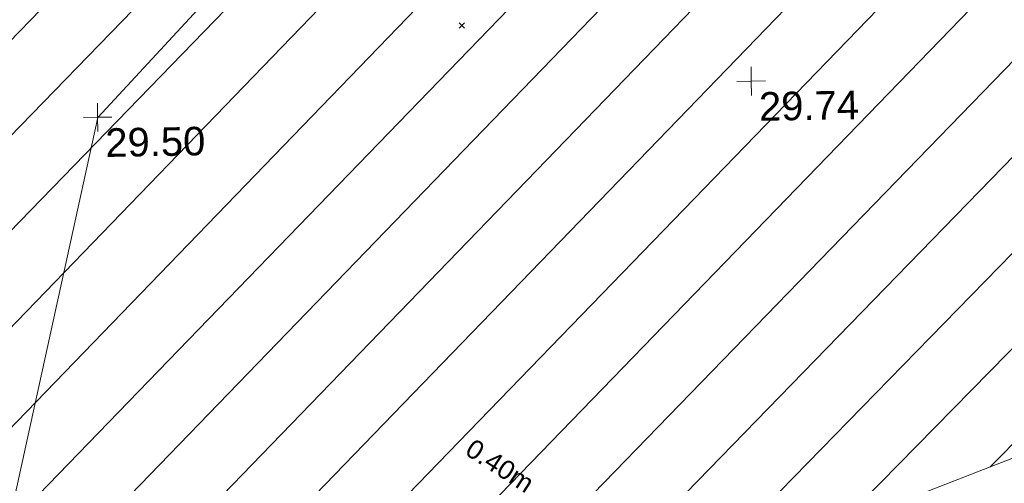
# Model space of a CAD drawing. Header units: millimetres. Extents: x -287732 to 520720, y -103372 to 287754.
# Tile 271 of 380: x 30212 to 43124, y 186551 to 192635. Entities that reach past the tile are written whole.
import ezdxf

# ---------------------------------------------------------------- set-up
doc = ezdxf.new("R2010")
doc.units = ezdxf.units.MM
for name, pattern in [('IMPORT-HIDDEN2 _3_', [4762.5, 3175, -1587.5]), ('IMPORT-UG_ELEC_QLB2 _2_', [2500, 1500, -300.0000000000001, 0, -50, 150, -300.0000000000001, 0, -200]), ('IMPORT-UG_ELEC_STREET LIGHTING_QLB2 _2_', [2700, 1500, -300.0000000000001, 0, -250, 150, -300.0000000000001, 0, -200])]:
    doc.linetypes.add(name, pattern=pattern)
for name, color, linetype, lineweight, true_color in [('00_TOPO_LEVEL_SPOT', 7, 'Continuous', 9, 0x666666), ('01_DTM_CONTOUR_MNR', 7, 'Continuous', 9, 0xa5a552), ('12333-PUM-2D-U-0001-C01 - Rev2_REVIT IMPORT_dwg', 7, 'Continuous', 9, 0x767676), ('PUM-CHAMBER EXTENTS', 6, 'IMPORT-HIDDEN2 _3_', 9, 0xff00ff), ('PUM-ELECTRIC-QLB2', 1, 'IMPORT-UG_ELEC_QLB2 _2_', 9, 0xff0000), ('PUM-UNABLE TO SURVEY', 190, 'Continuous', 9, 0x7f00ff)]:
    doc.layers.add(name, color=color, linetype=linetype, lineweight=lineweight, true_color=true_color)
doc.layers.add('GEN-TEXT', color=7, linetype='Continuous', lineweight=9)
doc.styles.add('Arial_1', font='arial.ttf', dxfattribs={"height": 250})
doc.styles.add('Swis721 Lt BT_2', font='swissl.ttf', dxfattribs={"height": 375})

# ---------------------------------------------------------------- blocks, each defined once
blk = doc.blocks.new('12333-PUM-2D-U-0001-C01 - Rev2_REVIT IMPORT_dwg_MM-2077200-Site Location Plan Proposed')
at = {"layer": '00_TOPO_LEVEL_SPOT', "color": 254, "true_color": 0xcccccc, "flags": 128}
for points in [[(500.0000000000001, 0), (0, 0), (0, 500.0000000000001)], [(0, -500.0000000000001), (0, 0), (-500.0000000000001, 0)]]:
    blk.add_lwpolyline(points, dxfattribs=at)
blk = doc.blocks.new('12333-PUM-2D-U-0001-C01 - Rev2_REVIT IMPORT_dwg_MGS62954_T2_Galway_ITM_3d_Rev1-2077680-Site Location Plan Proposed')
at = {"layer": '01_DTM_CONTOUR_MNR', "color": 254, "true_color": 0xcccccc, "flags": 128}
blk.add_lwpolyline([(533942986.1934584, 725727467.9160714), (533942510.0000001, 725728500), (533943022.5092688, 725729481.1818217), (533943740.0000001, 725731590.0000001), (533942395.1880532, 725732816.120354), (533941029.7327896, 725734528.3815206), (533938599.4269278, 725736994.9396888), (533936296.8150216, 725737963.6390673), (533934700.0000001, 725738540.0000001), (533935100, 725740200.0000002), (533936530.0000001, 725746200.0000002), (533938534.7651006, 725748294.5307021), (533939210.0000001, 725749000), (533939223.8742853, 725750101.3428384), (533939290.0000001, 725752600.0000001), (533939509.4095715, 725753442.3139402), (533939719.0094596, 725753783.1466994)], dxfattribs=at)
at = {"xscale": 0.375, "yscale": 0.375, "zscale": 0.375}
for p in [(533945107.8273948, 725746527.2538913), (533936528.4918304, 725746202.4255338)]:
    blk.add_blockref('12333-PUM-2D-U-0001-C01 - Rev2_REVIT IMPORT_dwg_MM-2077200-Site Location Plan Proposed', p, dxfattribs=at)
at = {"layer": '00_TOPO_LEVEL_SPOT', "char_height": 375, "width": 1495.902363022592, "attachment_point": 1, "line_spacing_factor": 1.005061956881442, "style": 'Swis721 Lt BT_2'}
for s, insert in [('29.74', (533945202.8808528, 725746379.9102246)), ('29.50', (533936623.5808529, 725746055.0102245))]:
    blk.add_mtext(s, dxfattribs=dict(at, insert=insert))
blk = doc.blocks.new('12333-PUM-2D-U-0001-C01 - Rev2_REVIT IMPORT_dwg-1620468-Site Location Plan Proposed')
at = {"layer": 'PUM-CHAMBER EXTENTS', "true_color": 0xfff4d4}
h = blk.add_hatch(dxfattribs=at)
h.set_pattern_fill('FP_14', style=0, pattern_type=2)
h.set_pattern_definition([(45, (-533641079.65, -725615854.3560001), (-618.7184335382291, 618.7184335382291), [])])
h.paths.add_polyline_path([(291811.3501528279, 124468.6438213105), (306011.3501528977, 125163.6438213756), (309303.3501529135, 126382.6438213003), (310276.3501529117, 133352.6438213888), (309947.3501528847, 136832.6438213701), (307059.3501528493, 139075.6438213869), (304064.350152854, 137236.6438213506), (301560.095729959, 137051.9973635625), (288639.1046682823, 134790.0492880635), (288630.6430382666, 134386.5106701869), (288258.8263998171, 134391.737187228), (288273.3501527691, 133230.6438212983), (288213.5074401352, 133220.9184094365), (288164.3501528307, 131103.6438213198), (291489.3501529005, 131422.6438213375), (291767.656290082, 125412.2684225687)])
h.paths.add_polyline_path([(313541.3501529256, 126587.6438213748), (320416.1456552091, 127718.9519342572), (320290.3501528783, 137135.6438213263), (316922.3501528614, 136404.6438212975), (313381.3501528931, 137134.6438212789), (313031.3501529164, 130202.6438213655), (313364.3812648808, 127842.0409395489)])
h.paths.add_polyline_path([(305922.0501528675, 132148.0438212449), (305930.0306085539, 132605.2438213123), (306188.7501529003, 132605.2438213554), (306180.769697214, 132148.043821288), (306133.2633083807, 132148.0438212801)])
at = {"layer": 'GEN-TEXT', "color": 253, "true_color": 0xaaaaaa}
for p, q in [((300210.9486298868, 131433.0033098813), (300281.6593080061, 131503.7139880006)), ((300281.6593080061, 131433.0033098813), (300210.9486298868, 131503.7139880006))]:
    blk.add_line(p, q, dxfattribs=at)
at = {"layer": 'PUM-UNABLE TO SURVEY', "color": 7, "true_color": 0xfff4d4, "flags": 128}
blk.add_lwpolyline([(288240.6965458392, 134391.9920332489), (288164.3501528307, 131103.6438213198), (291489.3501529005, 131422.6438213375), (291811.3501528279, 124468.6438213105), (306011.3501528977, 125163.6438213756), (309303.3501529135, 126382.6438213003), (310276.3501529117, 133352.6438213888), (309947.3501528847, 136832.6438213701), (307059.3501528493, 139075.6438213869), (304064.350152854, 137236.6438213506), (301580.3501529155, 137051.6438212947)], dxfattribs=at)
blk.add_blockref('12333-PUM-2D-U-0001-C01 - Rev2_REVIT IMPORT_dwg_MGS62954_T2_Galway_ITM_3d_Rev1-2077680-Site Location Plan Proposed', (-533641079.6498471, -725615854.3561786))
at = {"layer": 'PUM-ELECTRIC-QLB2', "insert": (300714.5754604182, 125788.0395610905), "char_height": 250, "width": 1160.025439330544, "attachment_point": 2, "rotation": 326.0933035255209, "line_spacing_factor": 0.9417779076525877, "style": 'Arial_1'}
blk.add_mtext('0.40m', dxfattribs=at)

msp = doc.modelspace()

# ---------------------------------------------------------------- block references
at = {"layer": '12333-PUM-2D-U-0001-C01 - Rev2_REVIT IMPORT_dwg', "color": 254, "linetype": 'IMPORT-UG_ELEC_STREET LIGHTING_QLB2 _2_', "true_color": 0xffd4d4, "rotation": 0.9999999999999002}
msp.add_blockref('12333-PUM-2D-U-0001-C01 - Rev2_REVIT IMPORT_dwg-1620468-Site Location Plan Proposed', (-261895.0770586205, 55869.5817132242), dxfattribs=at)

doc.saveas('drawing.dxf')
